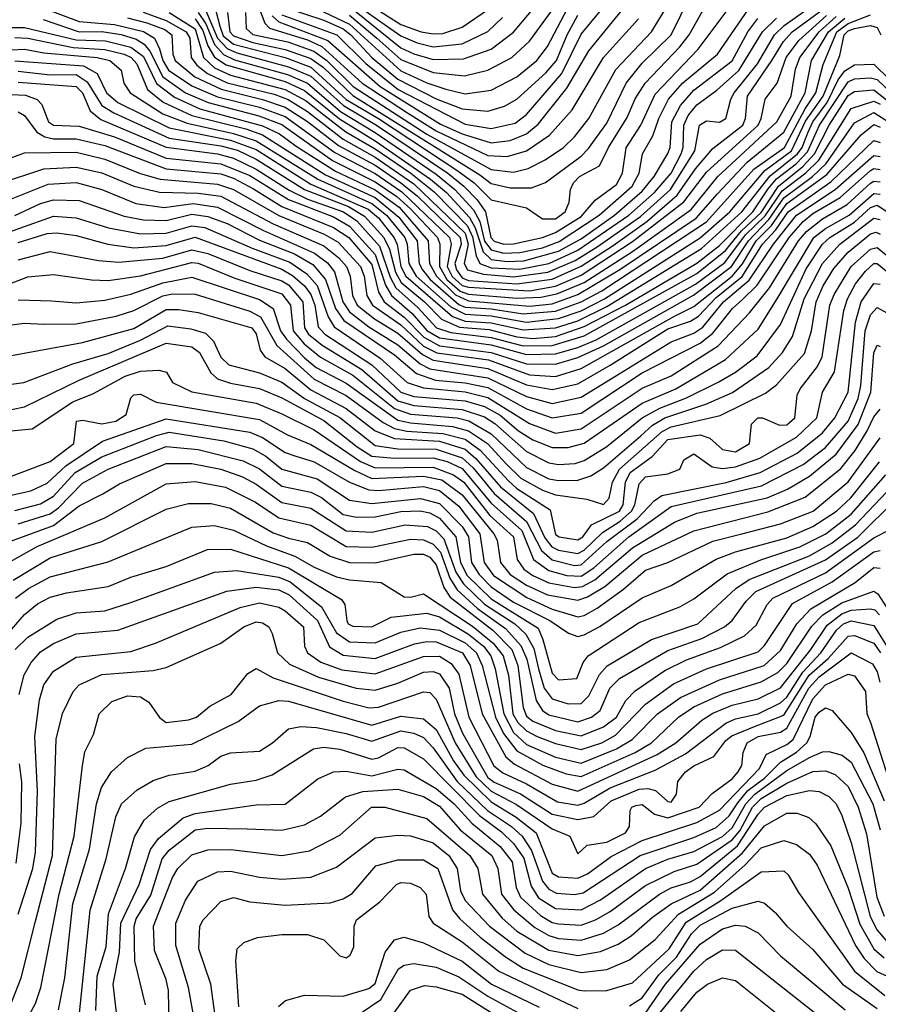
# Model space of a CAD drawing. Extents: x 501367 to 657802, y 482273 to 547541.
# Tile 334 of 656: x 603040 to 605709, y 508002 to 511062. Entities that reach past the tile are written whole.
import ezdxf

# ---------------------------------------------------------------- set-up
doc = ezdxf.new("R2010")
doc.units = 0

msp = doc.modelspace()

# ---------------------------------------------------------------- linework, layer by layer
at = {"layer": '0CON20XD'}
for points in [[(603424.1, 511085.9), (603495, 511060.1), (603557, 511025), (603569.2, 511005), (603572.6, 510945), (603590.5, 510920.5), (603623.3, 510895), (603685, 510866.5), (603830.8, 510830.8), (603874.5, 510814.5), (603935, 510776.9), (604045, 510691.4), (604145, 510635.4), (604265, 510552.1), (604425, 510398.6), (604434.1, 510365), (604421.2, 510305), (604432.3, 510285), (604481.6, 510271.6), (604575, 510263.3), (604682, 510278), (604766.1, 510313.9), (604835, 510355.9), (604969.4, 510450.6), (605063, 510535), (605138.6, 510655), (605152.8, 510735), (605175, 510747.5), (605215, 510743.5), (605234.6, 510755), (605250.3, 510815), (605261.3, 510835), (605333, 510925), (605385.8, 511015), (605416, 511044), (605632, 511198)], [(603375, 511067.9), (603435, 511052.1), (603491.4, 511031.4), (603513, 511015), (603516.2, 510955), (603523.2, 510935), (603584.6, 510885), (603665.9, 510845.9), (603794.6, 510814.6), (603865, 510790.9), (603935, 510746.3), (604031.1, 510671.1), (604145, 510609.7), (604225, 510555.7), (604275, 510515), (604409.6, 510385), (604412.2, 510365), (604392.5, 510305), (604397.3, 510285), (604415, 510260.3), (604435, 510252.1), (604585, 510240.9), (604695, 510255.7), (604785, 510296.5), (604885, 510360.9), (604989.2, 510435), (605083.2, 510516.8), (605140.7, 510599.3), (605195, 510661.8), (605287.9, 510735), (605296.3, 510755), (605302.3, 510825), (605378.2, 510935), (605414.3, 510995), (605441.1, 511025), (605665, 511189.3)], [(603686.4, 511085), (603693, 511025), (603705, 511011.7), (603765, 510990.9), (603865, 510969.7), (603945, 510942), (603984.2, 510914.1), (604075, 510826.2), (604469.8, 510579.8), (604505, 510553.3), (604565, 510539.5), (604630.6, 510539.4), (604674, 510556), (604785, 510638.5), (604808.1, 510661.9), (604865, 510741.2), (604924.8, 510865), (604975, 510927.3), (605065.4, 511015), (605125, 511138.9)], [(604041.7, 511141.7), (604225, 511012.6), (604275, 510990.3), (604325, 510978.4), (604415, 510987.1), (604495, 511025.2), (604541.2, 511068.8)], [(604055, 511155.7), (604225, 511047.5), (604287.5, 511025), (604325, 511018.3), (604355, 511019.8), (604415, 511038.6), (604496.7, 511095)], [(604075.4, 511095.4), (604224.9, 510974.9), (604265, 510955.8), (604325, 510938.9), (604419.4, 510940.6), (604505, 510971.1), (604575, 511024), (604680.1, 511149.9)], [(603649.4, 511089.4), (603661.7, 511041.7), (603672.4, 511012.4), (603705, 510986.4), (603865, 510944.6), (603945, 510914.8), (604055, 510813.8), (604155.7, 510755), (604398.8, 510595), (604452.2, 510555), (604505, 510502.9), (604615, 510478.1), (604665, 510443.3), (604705, 510443.4), (604735.5, 510465), (604748.4, 510495), (604751.9, 510535), (604761, 510555), (604779.7, 510575), (604842.3, 510607.7), (604870, 510665), (604928.7, 510758.7), (604953.3, 510816.7), (604984, 510865), (605092.4, 510977.6), (605121.4, 511015), (605172, 511105)], [(603824.3, 511074.3), (603845, 511055.7), (603998, 510998), (604160.1, 510855), (604348.1, 510738.1), (604415, 510707.9), (604505, 510679.3), (604565, 510687.2), (604615, 510707.9), (604652, 510738), (604740.7, 510849.3), (604808.7, 510965), (604923.7, 511106.3)], [(603855, 511077.4), (604025.4, 511015), (604115.9, 510925.9), (604216.8, 510845), (604425, 510737.6), (604505, 510723.8), (604579.7, 510740.3), (604615, 510768), (604725, 510895.2), (604785, 511016.8), (604870.2, 511119.8)], [(603944.8, 511105), (604065, 511048.5), (604225, 510903.6), (604305, 510866.2), (604365, 510846.2), (604425, 510832.2), (604505, 510843.1), (604585, 510884.5), (604647.6, 510935), (604681, 510979), (604743.2, 511096.8)], [(604065, 511076), (604150, 511005), (604225, 510938.5), (604325, 510898.6), (604422.7, 510887.3), (604495.1, 510904.9), (604570, 510945), (604624.7, 510995.3), (604721.4, 511128.6)], [(603025, 511006.5), (603065, 511004.7), (603206.1, 510976.1), (603305, 510969.7), (603365, 510955.2), (603386.2, 510945), (603403.8, 510925), (603437.1, 510845), (603486.2, 510806.2), (603574.8, 510764.8), (603742.9, 510722.9), (603795, 510704.1), (603990.4, 510580.4), (604145, 510509.6), (604218.1, 510448.1), (604275.9, 510375), (604282.1, 510305), (604291.7, 510285), (604315.5, 510255), (604405, 510177.4), (604425, 510168.9), (604505, 510164), (604605, 510147.7), (604705, 510156.2), (604785, 510185.3), (604849.9, 510220.1), (605175, 510434.4), (605322, 510598), (605416.8, 510665), (605481.2, 510785), (605514.8, 510835), (605537.5, 510922.5), (605580, 511025), (605615, 511050.7), (605685, 511077.7)], [(603125, 511093.9), (603225, 511056.9), (603335, 511047.2), (603425.2, 511025.2), (603459.3, 511005), (603475, 510971.8), (603484.9, 510935), (603503, 510905), (603575, 510856.9), (603655, 510822.1), (603785, 510790.3), (603865, 510761.7), (604019.3, 510649.3), (604145, 510584.1), (604227.4, 510527.4), (604376.3, 510385), (604380.9, 510365), (604368.6, 510295), (604384.3, 510264.3), (604415, 510236.6), (604435, 510230.8), (604625, 510219.6), (604705, 510233.7), (604785, 510268.7), (604945, 510372.8), (605104.1, 510495.9), (605175, 510588.8), (605335.1, 510735), (605344.9, 510755), (605356.7, 510815), (605394.7, 510865.3), (605422.2, 510945), (605461.9, 510998.1), (605547.3, 511075)], [(603505, 511084.9), (603585, 511034.2), (603611.3, 510945), (603645, 510912.9), (603695, 510890), (603865.5, 510845.5), (603930.4, 510810.4), (603985, 510766.9), (604053.9, 510713.9), (604145, 510661), (604255.5, 510585.5), (604327.8, 510527.8), (604431.5, 510421.5), (604447.6, 510387.6), (604458.5, 510328.5), (604470.5, 510305), (604505, 510291.3), (604595, 510287.1), (604685, 510304.9), (604775, 510346.2), (604933.8, 510455), (605013.1, 510525), (605064.7, 510585), (605095.8, 510645), (605102.7, 510665), (605104.5, 510735), (605117.9, 510765), (605145, 510797.7), (605206.6, 510843.4), (605275.6, 510904.4), (605348.8, 511025), (605392.6, 511067.4)], [(603595.1, 511085.1), (603618.9, 511048.9), (603645, 510985), (603673.8, 510953.8), (603707.7, 510937.7), (603872.3, 510892.3), (603935, 510865.1), (604037.4, 510777.4), (604145, 510711.8), (604335, 510581.9), (604392.6, 510535), (604451, 510471), (604470.2, 510435), (604485, 510374.4), (604505, 510346.8), (604545, 510337), (604595, 510338.5), (604665, 510353.1), (604717.2, 510372.8), (604841.1, 510455), (604943.7, 510545), (604965.7, 510585), (604975.9, 510645), (605008.2, 510701.8), (605026.7, 510755), (605057.2, 510815), (605100, 510865), (605209, 510955), (605305.1, 511095)], [(603616.7, 511095), (603654.4, 511004.4), (603685, 510973.1), (603715, 510959.2), (603875, 510916.2), (603945, 510886.9), (604046, 510796), (604148.6, 510735), (604370.8, 510585), (604420.6, 510545), (604462, 510502), (604487.4, 510465), (604504.1, 510385), (604515, 510373.5), (604544.9, 510364.9), (604575, 510365.3), (604664.9, 510384.9), (604705, 510401.4), (604785, 510450.9), (604828.7, 510501.3), (604895, 510549.8), (604913.8, 510585), (604925, 510664.1), (604970.9, 510735), (605015, 510831.2), (605148.9, 510971.1), (605242, 511095)], [(603742.2, 511085), (603743.8, 511035), (603765, 511016), (603873, 510993), (603954.3, 510964.3), (603995, 510935.9), (604076, 510855), (604305, 510706.7), (604505, 510596.3), (604575, 510588.8), (604620.4, 510599.6), (604672.9, 510627.1), (604730, 510665), (604765, 510698), (604809, 510755), (604892.5, 510907.5), (605004.1, 511025), (605046.1, 511093.9)], [(603785, 511095.1), (603801.5, 511051.5), (603816.4, 511036.4), (603935, 510999.6), (603978.8, 510978.8), (604105, 510865), (604245, 510773.1), (604335, 510716.4), (604495, 510640.1), (604555, 510637.5), (604615, 510655.1), (604686.9, 510703.1), (604757.7, 510782.3), (604854.8, 510945), (604963.2, 511065)], [(603865, 511100.3), (603985, 511060.7), (604045, 511033.6), (604069.6, 511015), (604134.7, 510945), (604215, 510877.2), (604335, 510816), (604415, 510785.3), (604495, 510778.2), (604546.8, 510793.2), (604585, 510814.8), (604675, 510897.6), (604708.8, 510935), (604741.7, 511015), (604775, 511076.3)], [(603015, 511037.8), (603055, 511038.5), (603215, 510999.6), (603306.8, 510996.8), (603385, 510977.3), (603425, 510948.3), (603465, 510864.4), (603521.2, 510821.2), (603600.4, 510785), (603795, 510732.6), (603847.4, 510707.4), (603899.6, 510669.7), (604021.1, 510591.1), (604145, 510534), (604219.2, 510479.2), (604309.6, 510375), (604314.2, 510305), (604335.6, 510265), (604395, 510207.1), (604435, 510189), (604625, 510171.9), (604695, 510179.7), (604775, 510207.9), (604905, 510285.5), (605142.6, 510445), (605209.1, 510520.9), (605301, 510619), (605415, 510713), (605481.4, 510835), (605501.6, 510935), (605553.8, 511025), (605605, 511067.2)], [(603015, 510968.4), (603055, 510970.9), (603115, 510959.2), (603280.6, 510945), (603320, 510935), (603355.7, 510905), (603363.9, 510865), (603383.2, 510835), (603485, 510770), (603560.2, 510740.2), (603705, 510708.9), (603775, 510685.9), (603966.5, 510566.5), (604135, 510490.9), (604180, 510455), (604237, 510385), (604244.8, 510364.8), (604249.6, 510305), (604271.9, 510265), (604380.3, 510170.3), (604425, 510147.1), (604505, 510142.1), (604615, 510122.1), (604715, 510133.3), (604785, 510157.9), (604857.4, 510195), (605155, 510384), (605247.5, 510465), (605356.3, 510593.7), (605439.5, 510655), (605482.7, 510747.3), (605537.8, 510825), (605588.8, 510951.2), (605602.9, 511015), (605615, 511027.4), (605635.2, 511034.8), (605685, 511043.7), (605705, 511037.7), (605716.4, 511015)], [(603112.5, 511062.5), (603225, 511024.8), (603295, 511025.1), (603355, 511016.1), (603401.5, 511001.5), (603426.7, 510986.7), (603444.7, 510964.7), (603484.7, 510884.7), (603555.3, 510835.3), (603625.5, 510804.5), (603783.8, 510763.8), (603855, 510736.5), (604012.1, 510625), (604145, 510558.8), (604212.4, 510512.4), (604255.1, 510475), (604338.5, 510385), (604346.1, 510365), (604344.5, 510295), (604367.5, 510255), (604409.1, 510219.1), (604435, 510209.8), (604585, 510196.7), (604659.6, 510199.6), (604710.1, 510209.9), (604794.3, 510245.7), (604945, 510342), (605127.1, 510472.9), (605210, 510575), (605393.8, 510745), (605437.6, 510825), (605451.8, 510908.2), (605464.5, 510945), (605525.1, 511025), (605577.6, 511072.3)], [(603585, 511064.6), (603608.8, 511028.8), (603625, 510980.9), (603645.5, 510945.5), (603682, 510921.9), (603865, 510870.7), (603925, 510842.7), (604034.4, 510754.4), (604145, 510686.3), (604317.1, 510567), (604366.2, 510525), (604437.9, 510447.9), (604455.6, 510415.6), (604480.4, 510340.4), (604505, 510317.4), (604555, 510311.1), (604606.7, 510313.3), (604715, 510343.3), (604785, 510381.5), (604889.3, 510455), (604975, 510528.9), (605012.2, 510575), (605055, 510646.6), (605061.4, 510665), (605066.9, 510745), (605094.4, 510795.6), (605135, 510842.8), (605255, 510934.6), (605303.5, 511025), (605334.5, 511065.5)], [(603025, 510934.7), (603238.8, 510918.8), (603281, 510895), (603309.3, 510835), (603344.8, 510805), (603505, 510726.2), (603695, 510688), (603775, 510658.6), (603945, 510551.3), (604123, 510473), (604155, 510446), (604204.4, 510384.4), (604213.3, 510363.3), (604224.3, 510295), (604240.1, 510265), (604385, 510140.1), (604425, 510125.6), (604505, 510120.3), (604605, 510098.2), (604705, 510104.5), (604775, 510126.7), (604865, 510170.5), (605158.9, 510351.1), (605284.9, 510465), (605372.7, 510577.3), (605457.6, 510645), (605472.1, 510665), (605490.2, 510710.2), (605505.5, 510744.5), (605550.2, 510805), (605584.6, 510875.4), (605605, 510903.6), (605635, 510922.4), (605695, 510924.1), (605895, 510728.6)], [(603035, 510901.8), (603135, 510891), (603215, 510891.8), (603249.3, 510869.3), (603295, 510795.8), (603332.8, 510772.8), (603505, 510694.5), (603665, 510670.5), (603716.6, 510656.6), (603775, 510628.6), (603925, 510535), (604062, 510482), (604111.8, 510451.8), (604172.1, 510385), (604189.4, 510349.4), (604207.8, 510277.8), (604225.7, 510245.7), (604298.1, 510185), (604351.1, 510131.1), (604407.2, 510107.2), (604499.1, 510099), (604585, 510076.6), (604635, 510071.9), (604705, 510078), (604795, 510108.4), (604923.1, 510175), (605145, 510305.9), (605215, 510360.9), (605318.8, 510465), (605366.5, 510536.5), (605392.7, 510567.3), (605455, 510614.9), (605488.4, 510651.6), (605526.5, 510735), (605615, 510869.6), (605635, 510878.3), (605685, 510881.3), (605705, 510876), (605895, 510695.1)], [(603035, 510868.2), (603215, 510854.4), (603235, 510834.5), (603258.9, 510778.9), (603292, 510752), (603495, 510665.7), (603655, 510645.9), (603705, 510632.4), (603775, 510598), (603877.4, 510532.6), (603934.6, 510504.6), (604046.7, 510465), (604087.5, 510437.5), (604158, 510358), (604191.9, 510261.9), (604209.4, 510229.4), (604278, 510168), (604335.4, 510105), (604380, 510090), (604505, 510074.9), (604605, 510048.6), (604695, 510049.5), (604795, 510079.9), (605145, 510273.5), (605234.1, 510345), (605283.6, 510406.4), (605345, 510463.5), (605398.4, 510545), (605474.2, 510605.7), (605510.2, 510645), (605555.7, 510735), (605615, 510826.9), (605635, 510839), (605695, 510844.2), (605775, 510781.2)], [(603015, 510829.9), (603057.7, 510827.7), (603094.6, 510814.6), (603108.4, 510798.4), (603129.6, 510745), (603144.7, 510734.7), (603225, 510730.9), (603335, 510697.9), (603495, 510632.4), (603665, 510614.6), (603755, 510577.7), (603875, 510503.2), (604015, 510449.9), (604065, 510420.5), (604145, 510332.6), (604177.2, 510237.2), (604195.5, 510205.5), (604259.5, 510149.5), (604305, 510096.8), (604345, 510073.5), (604505, 510051.6), (604615, 510021.8), (604705, 510023.9), (604775, 510043.2), (604832.1, 510067.8), (605140.5, 510240.5), (605232.1, 510307.9), (605296.4, 510393.6), (605357.5, 510452.5), (605410, 510530), (605483.5, 510586.5), (605524.1, 510625.9), (605625, 510786.2), (605695, 510808.9), (605715, 510799.5)], [(603035, 510776.4), (603055, 510764.1), (603092.8, 510712.8), (603118.4, 510698.4), (603145, 510692.5), (603215, 510691.7), (603305, 510670.9), (603495, 510598.5), (603665, 510583), (603705, 510570), (603766.6, 510536.6), (603855, 510481.4), (604015, 510416.6), (604063.3, 510385), (604135, 510301.5), (604155.2, 510215.2), (604172.5, 510185), (604235, 510138.1), (604295.7, 510075.7), (604345, 510049), (604505, 510028.4), (604615, 509992.5), (604705, 509991.8), (604775, 510012.4), (604855, 510048.5), (605134.3, 510205.7), (605252.3, 510295), (605305, 510375.2), (605369, 510441), (605415, 510508.5), (605504.5, 510575), (605547, 510615), (605635, 510741.8), (605695, 510774.2), (605741, 510745)], [(602945, 510608.5), (603055, 510648), (603215, 510650.1), (603305, 510628.9), (603414.3, 510584.3), (603477.1, 510567.1), (603655, 510551.6), (603704.8, 510535), (603845, 510453.3), (603985.9, 510395.9), (604030.4, 510370.4), (604098.9, 510295), (604110.8, 510265), (604118.8, 510205), (604136.3, 510175), (604225, 510113.9), (604295, 510048), (604336.8, 510026.8), (604496.9, 510005), (604625, 509959.1), (604705, 509953.9), (604785, 509978.6), (605075, 510141.2), (605135, 510171), (605255, 510265.7), (605286.5, 510303.5), (605328.8, 510375), (605376.8, 510423.2), (605425, 510491.1), (605548.7, 510581.3), (605655.8, 510704.2), (605695, 510736.8), (605715, 510728.5)], [(602976.5, 510553.5), (603115, 510599.2), (603215, 510604), (603295, 510586), (603395, 510544.9), (603475, 510526), (603595, 510523.3), (603665, 510514), (603828.2, 510428.2), (603985, 510359), (604032.1, 510322.1), (604055.8, 510295), (604066.8, 510265), (604074.1, 510205), (604089.3, 510175), (604142.8, 510132.8), (604215, 510087.9), (604291.6, 510021.6), (604325, 510003.9), (604495, 509978.4), (604615, 509927.7), (604695, 509913.3), (604775, 509930.4), (604875, 509989), (605055, 510101.6), (605125, 510125.5), (605149.5, 510140.5), (605205, 510198.5), (605285.3, 510264.7), (605349.3, 510365), (605390.4, 510409.6), (605428.5, 510465), (605561.6, 510558.4), (605695, 510686.9), (605715, 510681.1)], [(603015, 510505.2), (603128.4, 510551.6), (603215, 510556.7), (603295, 510534.9), (603401.1, 510491.1), (603489.1, 510479.1), (603578.8, 510491.2), (603655, 510480), (603797.6, 510407.6), (603956.4, 510336.4), (603996.9, 510306.9), (604018.7, 510278.7), (604044.1, 510185), (604065, 510154), (604125, 510108.1), (604215, 510051.8), (604285, 509993.2), (604315, 509977.7), (604495, 509949.4), (604615, 509891.5), (604695, 509869.4), (604785, 509888.8), (604876.8, 509945), (605065, 510061.6), (605135, 510088.5), (605162.9, 510107.1), (605228.1, 510185), (605307.3, 510252.7), (605383.4, 510365), (605454.5, 510455), (605575, 510534.4), (605695, 510640.3), (605715, 510637.3)], [(603025, 510454), (603105, 510490.9), (603145, 510502.5), (603225, 510500.6), (603365, 510451.5), (603425, 510439.8), (603495, 510437.8), (603575, 510457.7), (603625, 510451.1), (603685, 510428.8), (603785, 510376.9), (603894.4, 510334.4), (603951, 510301), (603990.4, 510255), (604021.3, 510165), (604047.1, 510127.1), (604205, 510020.7), (604273.1, 509963.1), (604332.3, 509942.3), (604425, 509933.5), (604495, 509919.3), (604615, 509853.1), (604695, 509824.7), (604785, 509839.3), (604975, 509964.6), (605155, 510056.8), (605195, 510088.2), (605255.4, 510165), (605287.1, 510192.9), (605332.4, 510237.6), (605431.7, 510385), (605475, 510434.9), (605505, 510459.8), (605590.3, 510509.7), (605685, 510593.3), (605695, 510599.5), (605715, 510597.1)], [(602935, 510376.6), (603145, 510451.5), (603215, 510446), (603315.9, 510415.9), (603415, 510396.5), (603495, 510398.4), (603575, 510421.7), (603615, 510416.9), (603762.2, 510352.2), (603879.2, 510309.2), (603932.8, 510272.8), (603964.2, 510235.8), (603998.8, 510138.8), (604017.4, 510107.4), (604160.9, 510010.9), (604244.4, 509935), (604295, 509918.7), (604425, 509905.8), (604495, 509888.3), (604625, 509807.1), (604705, 509777.4), (604785, 509790.7), (604975, 509917.5), (605064.7, 509955.3), (605211.1, 510048.9), (605308.9, 510151.1), (605370.5, 510229.5), (605461.2, 510375), (605485.9, 510404.1), (605535, 510443.8), (605611.9, 510488.1), (605685, 510554.1), (605695, 510560.3), (605715, 510558.2)], [(603035, 510370), (603125, 510397.6), (603155, 510399.5), (603215, 510391.1), (603314.2, 510364.2), (603395, 510353.6), (603495, 510360.1), (603585, 510386.4), (603855, 510287.1), (603887.6, 510267.6), (603925, 510235.3), (603945, 510208.7), (603957.7, 510175), (603967.9, 510107.9), (603988, 510085), (604135, 509990), (604225, 509904.4), (604265, 509891.5), (604425, 509877.7), (604485, 509860), (604533.3, 509833.3), (604590, 509785), (604635, 509756.2), (604695, 509732.4), (604745, 509733.1), (604795, 509745.9), (604975, 509870.7), (605080, 509915), (605233.7, 510006.3), (605335, 510100.2), (605394.9, 510195.1), (605508.6, 510385), (605545, 510413.5), (605617.8, 510455), (605695, 510522.5), (605715, 510520.4)], [(603035, 510315.7), (603135, 510341.6), (603285, 510314), (603348.4, 510308.4), (603485, 510321.4), (603575, 510347.1), (603625, 510335.7), (603755, 510282.4), (603855, 510251.1), (603875, 510238.4), (603919.8, 510185), (603925.5, 510105), (603938.1, 510085), (603980.4, 510050.4), (604103.6, 509975), (604215, 509877.8), (604265, 509863), (604415, 509851.4), (604485, 509827.6), (604517.3, 509807.3), (604615, 509719.9), (604685, 509685.1), (604715, 509679.7), (604766.7, 509683.3), (604795, 509691.9), (604865, 509736), (604974.5, 509825), (605030, 509855), (605112.6, 509887.4), (605213.3, 509936.7), (605265, 509966.6), (605332.2, 510017.8), (605404.5, 510115.5), (605485, 510288.4), (605535, 510364.6), (605557.7, 510385), (605635, 510433), (605685, 510478.2), (605705, 510486.2), (605741.9, 510461.9)], [(602865, 510186.5), (603065, 510263.2), (603145, 510270.6), (603263.4, 510253.4), (603315, 510252.2), (603415, 510266.5), (603575, 510307.3), (603595.2, 510305.2), (603708.8, 510258.8), (603855, 510210), (603882, 510175), (603889.6, 510095), (603924.5, 510054.5), (603975, 510013.9), (604075, 509957.6), (604205, 509853.5), (604255, 509836.5), (604399.4, 509825), (604436, 509816), (604505, 509775.7), (604615, 509670.2), (604685, 509635.6), (604715, 509629.9), (604775, 509631.2), (604815.3, 509644.7), (604855, 509669.8), (604970.6, 509769.4), (605007.4, 509802.6), (605044.8, 509825.2), (605172.8, 509867.2), (605256, 509904), (605368.8, 509981.2), (605411.5, 510028.5), (605441.8, 510078.2), (605478.2, 510195), (605535.3, 510305), (605588.9, 510365), (605695, 510445.1), (605715, 510440.9)], [(603035, 510191.2), (603138.5, 510188.5), (603215, 510182.1), (603305, 510190.7), (603385, 510208.8), (603485, 510244.5), (603575, 510262.2), (603785, 510192.7), (603827.4, 510165), (603850.6, 510095), (603869.2, 510069.1), (603925, 510011), (603961.9, 509981.9), (604055, 509933), (604215, 509817.6), (604255, 509809), (604385, 509798.5), (604434.7, 509784.7), (604494.2, 509745), (604551.8, 509681.8), (604597.8, 509637.8), (604665, 509600.4), (604705, 509586.2), (604802.6, 509572.6), (604855, 509555.3), (604872.1, 509575), (604883.1, 509625), (604904, 509665), (605037.1, 509782.9), (605065, 509797.5), (605217.4, 509832.6), (605357.9, 509902.1), (605392.8, 509927.2), (605479.3, 510025), (605500.7, 510095), (605515.8, 510185), (605537.6, 510235), (605570.8, 510289.2), (605615, 510339.4), (605685, 510396.4), (605701.8, 510401.8), (605715, 510396)], [(603015, 510114), (603055, 510119.2), (603115, 510115.6), (603215, 510116.9), (603339.5, 510140.5), (603395, 510158.5), (603485, 510203.8), (603515, 510209.9), (603585, 510209), (603755, 510156.3), (603788.5, 510138.5), (603839.7, 510049.7), (603955, 509945.3), (604055, 509894.5), (604170.1, 509810.1), (604205, 509791.5), (604243.2, 509783.2), (604355, 509776.5), (604425, 509759), (604471.6, 509725), (604558.9, 509628.9), (604585, 509605.9), (604689.1, 509539.1), (604705, 509462.4), (604716.9, 509455), (604775, 509445.4), (604790.3, 509455), (604817.7, 509492.3), (604904.2, 509535), (604915.4, 509555), (604923.5, 509625), (604937.4, 509655), (605005.5, 509704.5), (605055, 509757.9), (605155, 509771.8), (605185, 509762.3), (605225, 509726.2), (605265, 509719.5), (605308.2, 509745), (605314.6, 509805), (605334.4, 509825), (605349.2, 509825), (605401.7, 509801.7), (605425, 509803.6), (605449, 509825), (605457, 509895), (605465.5, 509915), (605519.4, 509985), (605534.6, 510015), (605558.4, 510175), (605571.6, 510208.4), (605624.9, 510295), (605685, 510349.4), (605705, 510354.6), (605841.7, 510241.7)], [(602945, 510005.9), (603235, 510058.7), (603395, 510102.7), (603495, 510161.5), (603535, 510162), (603595, 510152.2), (603761.4, 510105), (603775, 510086.4), (603787.1, 510035), (603802, 510015), (603865, 509978.5), (603945, 509911.6), (604055, 509854.5), (604145, 509784.6), (604205, 509760.5), (604345, 509752.5), (604425, 509727.7), (604458.3, 509698.3), (604535, 509610.9), (604637.4, 509527.4), (604671.8, 509451.8), (604693.8, 509423.9), (604715, 509413.8), (604775, 509402.9), (604795, 509413.6), (604851.1, 509468.9), (604906.3, 509503.7), (604941.8, 509535), (604952.5, 509555), (604965, 509620.3), (604985, 509641.7), (605055, 509651.4), (605092, 509665), (605104, 509695), (605135, 509713.3), (605192.7, 509672.7), (605225, 509667.5), (605265, 509672.6), (605340.5, 509699.5), (605454.4, 509765), (605517.7, 509825), (605535.5, 509904.5), (605572.4, 509967.6), (605601.9, 510158.1), (605612.8, 510195), (605638.3, 510241.7), (605669, 510281), (605694.8, 510305), (605705.7, 510305), (605825, 510206.2)], [(603015, 509930), (603052.5, 509935), (603205, 509992.7), (603315, 510024.9), (603415, 510066.4), (603500.5, 510110.5), (603571.9, 510101.9), (603617.6, 510087.6), (603642.8, 510062.8), (603665, 510013.2), (603689.7, 509989.7), (603785, 509965.1), (603855, 509936.1), (603925.2, 509885.2), (604035, 509826.2), (604145, 509739.1), (604215, 509728.8), (604335, 509727.3), (604415, 509701.1), (604449.6, 509669.6), (604515, 509589.9), (604615, 509502.6), (604662.3, 509412.3), (604695, 509383.6), (604765, 509365.8), (604785, 509367.8), (604865, 509441.1), (604959, 509511), (605012.6, 509567.4), (605036.2, 509583.8), (605235.6, 509624.4), (605341.4, 509655), (605457, 509715), (605535, 509778.6), (605573.6, 509825), (605614.9, 509905.1), (605637.6, 510122.4), (605655.8, 510185), (605695, 510242.3), (605715, 510240)], [(603015, 509850.4), (603055, 509859.5), (603225, 509942.2), (603495, 510056.7), (603575, 510045.7), (603598.4, 510028.4), (603634.4, 509964.4), (603655, 509946.5), (603695, 509932.4), (603785, 509916.5), (603855, 509886.8), (603985, 509817.2), (604088.8, 509735), (604135, 509706), (604205, 509699.3), (604325, 509700.2), (604368.8, 509688.8), (604415, 509667.2), (604505, 509559.7), (604600.8, 509475), (604636.6, 509385), (604685, 509350.4), (604740.5, 509335), (604785, 509332.8), (604825, 509358.5), (604933.8, 509455), (605065, 509549.7), (605345.8, 509614.2), (605475, 509679.9), (605545, 509732.8), (605614.7, 509815), (605645.8, 509885), (605654.8, 509925.2), (605668.5, 510095), (605685, 510144.8), (605705, 510168.3), (605765, 510134.8)], [(602945, 509778), (603078.7, 509791.3), (603205, 509874.3), (603269.7, 509900.3), (603367.4, 509955), (603415, 509969.6), (603472.9, 509972.9), (603496.7, 509966.7), (603515, 509934.6), (603575.5, 509905.5), (603775, 509870.6), (603855, 509837.1), (603955, 509788.1), (604099.5, 509689.5), (604145, 509669.3), (604325, 509671.6), (604387.9, 509647.9), (604420.1, 509625), (604501.5, 509521.5), (604575, 509455.2), (604586.2, 509385), (604607.3, 509355), (604634.8, 509335), (604685, 509311.8), (604765, 509297.4), (604789.1, 509300.9), (604828.2, 509321.8), (604945, 509421.3), (605075, 509500.9), (605145, 509528.5), (605363.1, 509576.9), (605426.5, 509603.5), (605495, 509643.8), (605577.8, 509712.2), (605646.2, 509803.8), (605685.3, 509905), (605695, 510026.9), (605705, 510050.5), (605715, 510046.7)], [(603015, 509643.8), (603135, 509688.8), (603207.8, 509745), (603216.9, 509815), (603235, 509817.9), (603295, 509806.1), (603339.1, 509815), (603370.4, 509835), (603385, 509887.5), (603395, 509896), (603415, 509898.8), (603463.7, 509873.7), (603785, 509819.5), (603872.2, 509772.2), (603945, 509742.3), (604081.6, 509661.6), (604135, 509636.8), (604295, 509644), (604352, 509632), (604415, 509586.2), (604513.4, 509465), (604524.1, 509445), (604534, 509375), (604565, 509337.9), (604615.2, 509305.2), (604680.8, 509275), (604775, 509258.4), (604805, 509269.1), (604858.8, 509301.2), (604975, 509398.2), (605135, 509473.5), (605365, 509532.7), (605481.7, 509578.3), (605592.8, 509667.2), (605636.8, 509723.2), (605674.5, 509785), (605695, 509828), (605715, 509851.6)], [(602985, 509578.5), (603075, 509597.7), (603125, 509622.3), (603183.8, 509676.2), (603297, 509753), (603495, 509822.4), (603755, 509780.4), (603795, 509763.8), (603865, 509717.5), (603895, 509707), (603955, 509687.8), (604065.1, 509625.1), (604125, 509601.6), (604155, 509599.1), (604295, 509611.3), (604345, 509598.8), (604405, 509550.1), (604470.5, 509465), (604484.1, 509375), (604512.6, 509335), (604616.2, 509266.2), (604695, 509230.9), (604775, 509206.5), (604795, 509210.6), (604835, 509233.9), (604917.1, 509292.9), (604985, 509351.7), (605055, 509375.2), (605195, 509441.3), (605285, 509464.4), (605404.9, 509495.1), (605506.1, 509535), (605615, 509626.1), (605715, 509763)], [(603025, 509536.9), (603105, 509557.9), (603145, 509581.9), (603212.6, 509655), (603295, 509703.3), (603465, 509770.4), (603505, 509780.6), (603675, 509753.8), (603765, 509728.5), (603805, 509705.7), (603855, 509665.4), (603964.7, 509635), (604065, 509568.9), (604135, 509559.2), (604285.7, 509574.3), (604345, 509558.3), (604415, 509487.2), (604435.3, 509455), (604444.1, 509375), (604467.7, 509337.7), (604505, 509299.5), (604575, 509252.1), (604687.9, 509195), (604746, 509156), (604775, 509145.8), (604795, 509150.5), (604843.2, 509176.8), (604975, 509265.2), (605065, 509304), (605204.7, 509385.3), (605265, 509408.3), (605425, 509451.8), (605505, 509486.8), (605578.7, 509535), (605623.4, 509576.6), (605712.1, 509687.9)], [(603035, 509495.5), (603135, 509526.7), (603160.7, 509545), (603235, 509621.8), (603314.7, 509665), (603495, 509736.1), (603595, 509726.2), (603735, 509691.5), (603785, 509666.4), (603855, 509612.3), (603945, 509594.4), (603977.7, 509577.7), (604045, 509525.1), (604086.5, 509516.5), (604145, 509517.1), (604225, 509533.6), (604285, 509535.5), (604315, 509529.6), (604345, 509513.2), (604395.5, 509455), (604410.3, 509375), (604430.6, 509335), (604505, 509263), (604651.2, 509171.2), (604666.5, 509136.5), (604695, 509031.8), (604715, 509011.1), (604771.4, 509015), (604791.6, 509065), (604807.2, 509085), (604965, 509188.8), (605092, 509238), (605135, 509262.2), (605239.3, 509340.7), (605343.5, 509383.5), (605465, 509424.5), (605545.8, 509465), (605625, 509525.4), (605731.8, 509648.2)], [(602943, 509417), (603145, 509490.9), (603225, 509551.2), (603298.7, 509588.7), (603350.2, 509619.8), (603495, 509682.9), (603575, 509682.6), (603665, 509665.6), (603732.1, 509642.1), (603775, 509619.3), (603855, 509561.5), (603945, 509544.1), (604055, 509474.2), (604135, 509470), (604237.8, 509492.2), (604307.3, 509487.3), (604335, 509473.5), (604358.8, 509448.8), (604395.3, 509345), (604419.1, 509309.1), (604485, 509246.2), (604579.5, 509185), (604613, 509153), (604637.9, 509107.9), (604653, 509045), (604669.7, 508985), (604695, 508951.5), (604745, 508936.6), (604785, 508936.8), (604808.8, 508961.2), (604842.1, 509027.9), (604866.1, 509053.9), (605003.5, 509136.5), (605148.1, 509185), (605265.6, 509294.4), (605307.7, 509322.3), (605495, 509396.3), (605565, 509436.3), (605637.7, 509492.3), (605775, 509636.8)], [(602985.8, 509364.2), (603094.7, 509425), (603305, 509514.1), (603495, 509620.2), (603585, 509627.5), (603679.4, 509609.4), (603772.6, 509562.6), (603845, 509513.8), (603945, 509491.2), (604055, 509425.6), (604135, 509422.7), (604255, 509447.7), (604295, 509446.2), (604325, 509432.3), (604347.6, 509407.6), (604376.8, 509326.8), (604400.2, 509290.2), (604462.5, 509232.5), (604550.3, 509170.3), (604597.6, 509117.6), (604616.5, 509075), (604645, 508946.4), (604665, 508915.6), (604685, 508901.8), (604775, 508879.9), (604817.8, 508895), (604844, 508916), (604874.2, 508985), (604904.7, 509015.3), (605055, 509102.4), (605160.8, 509139.2), (605230.3, 509175), (605255, 509195.2), (605297.6, 509255), (605328.5, 509285), (605545, 509383.7), (605645.5, 509454.5), (605765, 509573.6)], [(603019.3, 509320.7), (603135, 509390.4), (603295, 509440.5), (603495, 509540.7), (603565, 509559.3), (603635, 509558.4), (603695, 509543.9), (603827.8, 509467.8), (603875, 509451.5), (603935, 509437.7), (604005.3, 509395), (604065, 509375.1), (604145, 509374), (604265, 509401.2), (604295, 509401), (604315, 509391.8), (604335, 509368.5), (604357.9, 509297.9), (604377.9, 509267.9), (604511, 509165), (604569.4, 509105), (604588.8, 509055), (604605.3, 508925.3), (604615, 508897.7), (604635, 508882), (604705, 508853.1), (604785, 508837.3), (604855, 508865.1), (604895.4, 508895), (604923.9, 508946.1), (604953.5, 508976.5), (605045, 509039.6), (605113, 509073), (605218.7, 509111.3), (605292.6, 509147.4), (605329.5, 509180.5), (605363.3, 509245), (605381.5, 509265), (605545, 509343.7), (605695, 509452.6), (605743.3, 509476.7)], [(603027.4, 509265), (603067.1, 509295), (603135, 509330.9), (603315, 509378), (603575, 509485.2), (603645, 509490), (603705, 509475.5), (603807.6, 509427.6), (603895.5, 509395.5), (603955, 509361.1), (604025, 509331.1), (604065, 509321.6), (604163.2, 509313.2), (604235, 509268.4), (604255, 509267.2), (604295, 509278.5), (604447.3, 509177.3), (604512, 509125), (604542.6, 509085), (604559.1, 509025), (604572.9, 508905), (604588.1, 508878.1), (604615, 508852.6), (604648.1, 508835), (604705, 508812.6), (604785, 508794), (604849.2, 508815), (604891.6, 508838.4), (604984.9, 508935.1), (605072, 508998), (605175.1, 509044.9), (605335, 509097.8), (605355, 509117.4), (605442.4, 509247.6), (605565.5, 509315), (605661.8, 509385), (605695, 509408.5), (605715, 509413)], [(602959.6, 509105), (603055, 509213.9), (603095, 509246.5), (603135, 509267.5), (603185, 509280.8), (603315, 509300.8), (603385, 509329.6), (603495, 509363.2), (603623.9, 509416.1), (603695, 509416.5), (603875, 509358.9)], [(603875, 509358.9), (604040.5, 509260.5), (604050.9, 509245), (604056.8, 509195), (604061.2, 509185), (604075, 509177.1), (604135, 509175.2), (604194.8, 509205.2), (604305, 509218.4), (604345, 509206.6), (604435, 509152.4), (604481.6, 509115), (604504.5, 509085), (604518.2, 509045), (604544.9, 508904.9), (604575, 508847.1), (604615, 508810.2), (604705, 508771), (604785, 508751.8), (604895, 508795.9), (604944.1, 508825), (605022.6, 508905), (605094.4, 508955.6), (605215, 509010.8), (605354.3, 509055.7), (605405, 509101.9), (605455.2, 509184.8), (605498.8, 509231.2), (605636.9, 509313.1), (605695, 509360), (605715, 509357.7)], [(603025.6, 509105), (603065, 509143.3), (603155, 509199), (603215, 509218.8), (603305, 509225.2), (603385, 509251.1), (603645, 509345.9), (603715, 509350.7), (603845, 509330), (603881.1, 509315), (603977.9, 509237.9), (604025, 509157.3), (604065, 509128.9), (604145, 509125.6), (604225, 509158.8), (604285, 509172), (604345, 509164.7), (604425, 509126.2), (604459.5, 509095), (604477.9, 509055), (604518.9, 508895), (604544, 508844), (604585, 508790), (604665.8, 508745.8), (604738.4, 508718.4), (604785, 508709.9), (604952.8, 508785), (605003.7, 508815), (605087.3, 508895), (605135, 508926.4), (605225, 508967.7), (605345, 509004.2), (605396.9, 509033.1), (605425, 509061.2), (605502.5, 509177.5), (605536.8, 509213.2), (605595, 509249.7), (605695, 509286.2), (605707.8, 509277.8), (605735, 509234.5)], [(603038.1, 508965), (603053.8, 509026.2), (603075.6, 509065), (603105, 509098.1), (603145, 509123.8), (603215, 509154.1), (603345, 509164.8), (603683.6, 509286.4), (603775, 509299.3), (603845, 509291), (603878, 509275), (603965.3, 509195), (604003.2, 509113.2), (604045, 509087.7), (604145, 509076.8), (604267.5, 509122.5), (604305, 509130.3), (604335, 509128.4), (604416.5, 509095), (604440, 509055), (604477.7, 508905), (604551.4, 508771.4), (604578.4, 508748.4), (604695, 508686.3), (604775, 508664.9), (605021.2, 508778.8), (605079.2, 508815), (605160.6, 508885), (605195, 508907.2), (605255, 508931.6), (605335, 508951.7), (605405, 508985.6), (605499.3, 509105), (605549.5, 509180.5), (605595, 509215.9), (605625, 509227.5), (605685, 509231.2), (605697.9, 509227.9), (605712.8, 509212.8)], [(603035, 508282.5), (603080.6, 508425), (603088.9, 508475), (603095.4, 508665), (603086.6, 508835), (603101.6, 508948.4), (603115.2, 508995), (603145, 509038.2), (603215, 509081.2), (603385, 509098.9), (603462.5, 509125), (603725, 509235.8), (603785, 509249.7), (603845, 509237), (603865, 509225.2), (603922.2, 509175), (603925.2, 509115), (603934.2, 509095), (603976.1, 509066.1), (604041.8, 509041.8), (604145, 509029.4), (604295, 509083.5), (604345, 509084.1), (604381.1, 509061.1), (604405, 509028.6), (604436.2, 508895), (604513.4, 508743.4), (604541.3, 508721.3), (604615, 508687.8), (604712.1, 508632.1), (604775, 508621.8), (604795, 508628), (604875.2, 508675), (605015, 508729.7), (605109.2, 508780.8), (605235, 508876.4), (605265, 508889.2), (605335.3, 508905), (605405, 508939.3), (605425, 508956.7), (605473.9, 509035), (605530.5, 509095), (605578.5, 509165), (605601, 509185), (605625, 509194.4), (605695, 509179.3), (605745, 509100)], [(603009.8, 507995), (603044.9, 508085.1), (603089.6, 508260.4), (603142.4, 508465), (603153.5, 508826.5), (603173.4, 508906.6), (603205.9, 508974.1), (603225, 508995.3), (603295, 509027.4), (603455, 509039.8), (603495, 509049), (603665, 509125.2), (603736.8, 509175), (603775, 509191.2), (603795, 509187.6), (603814, 509175), (603825.2, 509155.2), (603841.5, 509095), (603879, 509059), (603969.2, 509019.2), (604085.7, 508985), (604145, 508978.9), (604215, 509000), (604295, 509034.6), (604325, 509036.7), (604345, 509029.9), (604374.6, 508985), (604391.7, 508905), (604415.9, 508845), (604495, 508707.5), (604515, 508692.6), (604596.6, 508656.6), (604695, 508592.9), (604775, 508577.3), (604824.1, 508585.9), (604878.8, 508635), (604965, 508671), (604992.8, 508672.8), (605016.6, 508666.6), (605055, 508632.5), (605065, 508630.8), (605081.2, 508655), (605086.2, 508695), (605109.7, 508725), (605135, 508743.5), (605197.6, 508772.4), (605235, 508822), (605253.1, 508836.9), (605324.2, 508865.8), (605415, 508901.1), (605494.4, 509025), (605552.5, 509077.5), (605615, 509146.2), (605635, 509148.4), (605695, 509125.1), (605716, 509095)], [(603062.8, 507957.2), (603089.4, 508005), (603105.7, 508054.3), (603162.5, 508345), (603209, 508525), (603235.2, 508744.8), (603242.6, 508787.4), (603268.9, 508841.1), (603287.1, 508905), (603326, 508944), (603375, 508960.7), (603415, 508958), (603441.7, 508941.7), (603474.2, 508894.2), (603495, 508877.8), (603565, 508887), (603589.1, 508895), (603631.1, 508928.9), (603696.8, 508965), (603749.1, 509030.9), (603775, 509046.2), (603827.4, 509017.4), (604045, 508944.6), (604126.5, 508923.5), (604155, 508926), (604295, 508973.9), (604315, 508971.1), (604335, 508950.4), (604393.3, 508815), (604459, 508709), (604505, 508664.9), (604583.7, 508623.7), (604695, 508547.7), (604750, 508525), (604775, 508470), (604803.4, 508496.6), (604865, 508506.7), (604923.5, 508535), (604935.8, 508555), (604937.2, 508605), (604942.5, 508615), (604955, 508620.4), (604975, 508623.5), (605013.4, 508593.4), (605055, 508581.8), (605151.7, 508615), (605192.6, 508657.4), (605255, 508703.6), (605273.5, 508725), (605284.8, 508745), (605288.6, 508785), (605301, 508815), (605335, 508834.3), (605405, 508848.1), (605425, 508860.4), (605493.2, 508985), (605525, 509019.9), (605625, 509094.8), (605690.5, 509060.5), (605705, 509035.7), (605713.4, 509003.4)], [(603160.2, 507985), (603180.6, 508085), (603205.1, 508315), (603256.9, 508485), (603278.4, 508625), (603293.9, 508676.1), (603325, 508724.6), (603375, 508769.3), (603432, 508798), (603575, 508811.3), (603719.1, 508880.9), (603785, 508930), (603845, 508946.1), (603875, 508944.2), (604135, 508870.2), (604225, 508897.7), (604295, 508889.4), (604335, 508856.8), (604388.9, 508758.9), (604420, 508715), (604505, 508631.4), (604583.6, 508583.6), (604644.9, 508535), (604695, 508409.5), (604715, 508398.5), (604775, 508394.1), (604805, 508407.8), (604878.6, 508461.4), (604975, 508511.6), (605145, 508567.9), (605215, 508606.1), (605339.2, 508735), (605360.7, 508779.3), (605425, 508810), (605444.4, 508825.6), (605505, 508952.1), (605545, 508995.1), (605615, 509028.8), (605635, 509023), (605669, 508975), (605673.7, 508906.3), (605685, 508878.2), (605768.4, 508615)], [(603225.6, 507975), (603259.4, 508295), (603308.4, 508455), (603338.5, 508585), (603356.5, 508625), (603405, 508669.5), (603455, 508698), (603505, 508714.3), (603585, 508726.5), (603625.4, 508744.6), (603665, 508773.5), (603695, 508784.1), (603785, 508789.5), (603825.4, 508815), (603875, 508858.9), (603914, 508866), (603962.8, 508862.8), (604055, 508844.4), (604135, 508820.1), (604225, 508851.9), (604265, 508845.4), (604295, 508831.2), (604325, 508800), (604400, 508695), (604494.5, 508604.5), (604568.3, 508555), (604602, 508525), (604630.9, 508480.9), (604665.3, 508385), (604685, 508360.3), (604708.1, 508348.1), (604765, 508343.6), (604791.3, 508348.7), (604968.9, 508465), (605135, 508521.3), (605205, 508552.2), (605245, 508588), (605271.9, 508628.1), (605303.5, 508666.5), (605355.3, 508705), (605405.2, 508754.8), (605455, 508786.2), (605486.8, 508815), (605497.5, 508835), (605512.7, 508895), (605525, 508910.8), (605545, 508923.5), (605565.5, 508915.5), (605625, 508846.9), (605663.8, 508783.8), (605727.3, 508635)], [(603276.9, 507983.1), (603280.4, 508089.6), (603309.1, 508180.9), (603316.5, 508283.5), (603368.9, 508425), (603397.1, 508522.9), (603426.9, 508575), (603468.2, 508611.8), (603505, 508633.2), (603695, 508686.4), (603775, 508699.4), (603824.5, 508715.5), (603953.3, 508796.7), (603985, 508801.2), (604035, 508795.8), (604135, 508764.6), (604155, 508768.6), (604215, 508800.3), (604235, 508799.5), (604294.9, 508764.9), (604468.9, 508588.9), (604538.1, 508538.1), (604575, 508502.2), (604606.7, 508456.7), (604629.8, 508369.8), (604652.9, 508332.9), (604705, 508300.7), (604785, 508296.3), (604845, 508327.3), (604985.1, 508424.9), (605055, 508454), (605135, 508477.1), (605225, 508524.4), (605255, 508551.2), (605296.7, 508625), (605325, 508655.5), (605425, 508728.6), (605495, 508769.4), (605535, 508786.7), (605555, 508788.2), (605596.7, 508776.6), (605625, 508755.2), (605692, 508625), (605714.7, 508545)], [(603028.5, 508441.5), (603044.4, 508565), (603046.2, 508693.8), (603039.5, 508749.5)], [(603695, 508610.5), (603775, 508622.5), (603865, 508624.8), (603966.4, 508703.6), (604015, 508724.8), (604055, 508726.5), (604135, 508713), (604215, 508733.2), (604235, 508731), (604335, 508673.5), (604390.6, 508625), (604445.3, 508565.3), (604533.3, 508493.3), (604570.4, 508445), (604583.6, 508365), (604596.5, 508335), (604658.8, 508278.8), (604695, 508257.2), (604715, 508252.4), (604785, 508248.5), (604830, 508265), (604875, 508290.7), (604985, 508372.2), (605074.8, 508414.8), (605145, 508438), (605255, 508513.6), (605278.3, 508541.7), (605317.4, 508615), (605345, 508642.2), (605425, 508690.2), (605505, 508726.2), (605545, 508728.3), (605575, 508716.6), (605615, 508679.8), (605646.4, 508615), (605672.6, 508532.6), (605704.4, 508335), (605726.9, 508276.9)], [(603431.1, 508001.1), (603397.7, 508137.7), (603395.8, 508245), (603402, 508268), (603448.1, 508341.9), (603483.1, 508455), (603505, 508481.7), (603585, 508544.2), (603625, 508549.5), (603747.4, 508547.4), (603855, 508544), (603925, 508560.5), (603975, 508587.3), (604052.9, 508647.1), (604106.3, 508663.7), (604215, 508671.5), (604295, 508647.8), (604345, 508617.9), (604409.1, 508545), (604507.1, 508465), (604526.7, 508425), (604537.5, 508345), (604575.7, 508295.7), (604641.2, 508241.2), (604685, 508216.5), (604715, 508207.3), (604785, 508202), (604855, 508223.6), (604900.5, 508249.5), (605028.4, 508345), (605065, 508364.1), (605125, 508383.1), (605155, 508400), (605271.1, 508495), (605335, 508593.4), (605355.6, 508615), (605425, 508651.6), (605495, 508667), (605525, 508664), (605555, 508648), (605578.3, 508625), (605595, 508589.5), (605624, 508504), (605683.5, 508275), (605705, 508232.6), (605736.2, 508196.2)], [(603028.8, 507225), (603045.2, 507265), (603042, 507335), (603050.4, 507425), (603064.5, 507495), (603075, 507517.5), (603145, 507606.2), (603225, 507643.8), (603301.8, 507695), (603316.3, 507715), (603341.8, 507775), (603350.6, 507825), (603351.1, 507888.9), (603330.9, 508065), (603350.2, 508165), (603354.5, 508255), (603411.6, 508375), (603446.4, 508483.6), (603471.8, 508518.2), (603548.5, 508581.5), (603585, 508595.4), (603695, 508610.5)], [(603506.2, 507826.2), (603502.3, 508045), (603495, 508080), (603459.3, 508169.3), (603456.2, 508245), (603515, 508396.4), (603531.6, 508425), (603575, 508466.8), (603625, 508482.1), (603695, 508483.2), (603855, 508465.2), (603940.6, 508479.4), (604035, 508528.1), (604133.1, 508615), (604175.3, 508614.7), (604305, 508579.8), (604439.2, 508465), (604464.1, 508425), (604478.1, 508345), (604540, 508270), (604585, 508229.9), (604685, 508171), (604775, 508154.1), (604845, 508166.6), (604900.3, 508189.7), (604941.1, 508215), (605007, 508273), (605065.4, 508314.6), (605155, 508356.9), (605286.5, 508473.5), (605355, 508557.1), (605425, 508596.5), (605456.6, 508596.6), (605493.1, 508583.1), (605515, 508563.1), (605560.9, 508495), (605615, 508363.3), (605651.8, 508251.8), (605694.9, 508175), (605726.7, 508146.7)], [(603579.1, 507975), (603564.8, 508055.2), (603524.8, 508185), (603525.2, 508255), (603555, 508326.2), (603594.1, 508385), (603655, 508414.1), (603695, 508416.5), (603785, 508398), (603855, 508391.6), (603945, 508397.6), (604025, 508428.4), (604145, 508519.6), (604215, 508528.5), (604255, 508525.9), (604325, 508504), (604374.2, 508465), (604399.7, 508425), (604410.5, 508355), (604424.6, 508325), (604500.8, 508245), (604611.4, 508161.4), (604685, 508126.4), (604785, 508101.1), (604865, 508110.8), (604935, 508141), (605015, 508204), (605087.6, 508282.4), (605199.5, 508350.5), (605294.5, 508435.5), (605345, 508489), (605415, 508511.5), (605455, 508499), (605495, 508469.3), (605519.2, 508435), (605637.8, 508185), (605664.6, 508145), (605704.7, 508104.7), (605790.9, 508065)], [(603659.8, 507875), (603634.4, 508065), (603597.1, 508175), (603600.4, 508245), (603610, 508265), (603665, 508321.5), (603705, 508334.6), (603755, 508321.1), (603865, 508310.5), (604005, 508317.6), (604045, 508329.8), (604073.3, 508346.7), (604147.1, 508432.9), (604215, 508451.5), (604295, 508451.3), (604339.6, 508425), (604385.7, 508295.7), (604407.6, 508267.6), (604471, 508211), (604549.8, 508149.8), (604605.3, 508115.3), (604775, 508047.9), (604795, 508044.8), (604865, 508045.2), (604945, 508069.6), (605059, 508175), (605111.8, 508258.2), (605219.4, 508325), (605345, 508413.9), (605415, 508416.9), (605428.9, 508405), (605460.3, 508350.3), (605634.5, 508105), (605729.4, 508029.4)], [(603721.1, 507995), (603712.3, 508137.7), (603716.2, 508175), (603736.7, 508195), (603779.5, 508210.5), (603855, 508219), (603935, 508219.5), (603985, 508203.2), (604035, 508152.7), (604055, 508147.3), (604066.9, 508155), (604078.6, 508181.4), (604079.7, 508245), (604087.2, 508265), (604159.2, 508320.8), (604210.9, 508375), (604225, 508381), (604255, 508379), (604285, 508365.3), (604303.2, 508345), (604312.2, 508275), (604325.3, 508255), (604415, 508196.2), (604529.3, 508105), (604775, 507989.3)], [(604935, 507998), (604975, 508022.3), (605026.3, 508093.7), (605081.4, 508148.6), (605128.6, 508221.4), (605155, 508248.6), (605255, 508301.4), (605335, 508323), (605355, 508316.7), (605388.2, 508288.2), (605425, 508245.3), (605505, 508173.1), (605597.3, 508065), (605705, 507989.1)], [(604985, 507974.7), (605047.6, 508065), (605155, 508189.7), (605225, 508237.5), (605265, 508248), (605295.2, 508245.2), (605335, 508224.7), (605405, 508153.2), (605606.2, 507985)], [(603844, 507996), (603865.8, 508014.3), (603925, 508031.4), (604045, 508027.6), (604125, 508051.2), (604145, 508067.5), (604175.5, 508164.5), (604205, 508203.3), (604235, 508211.2), (604295, 508193.7), (604415, 508136.8), (604507, 508065), (604655, 507993.3)], [(605018.2, 507961.8), (605135, 508105.2), (605175, 508141.6), (605225, 508171.3), (605265, 508170.4), (605525, 507965.3)], [(604095, 507971.7), (604162.4, 508017.6), (604217.1, 508112.9), (604235, 508124.4), (604265, 508129.2), (604335, 508118), (604405, 508088.1), (604495, 508027.7), (604597.7, 507972.3)], [(605095, 507980.3), (605145, 508040), (605177.7, 508065), (605225, 508084.3), (605265, 508076.4), (605404.7, 507965)], [(604204.4, 507975.6), (604255, 508046.6), (604298.7, 508061.3), (604335, 508057.3), (604415, 508034), (604524.8, 507964.8)]]:
    msp.add_lwpolyline(points, dxfattribs=at)

doc.saveas('drawing.dxf')
